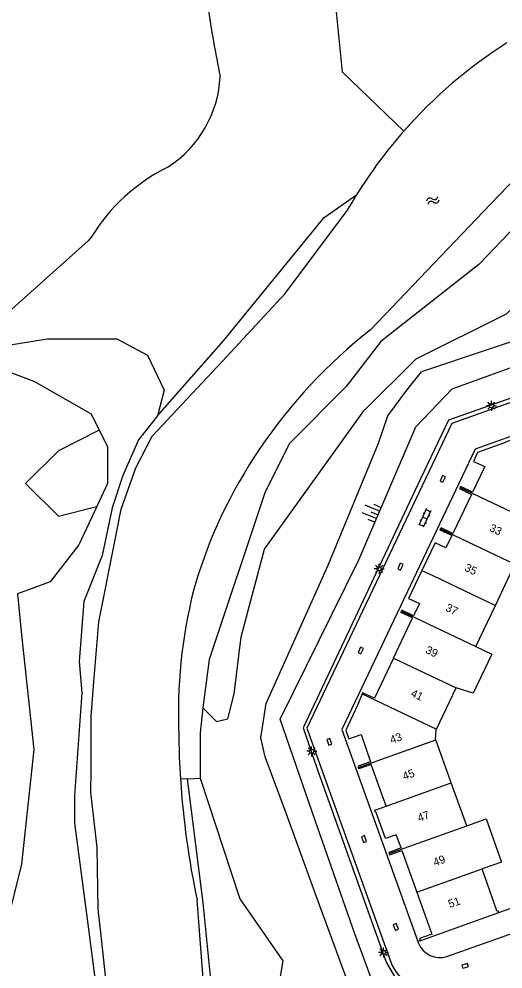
# Model space of a CAD drawing. Extents: x 124000 to 128010, y 398999 to 403000.
# Drawn here: x 127292 to 127352.4, y 399217.9 to 399336.5 of the extents above; entities that cross this region are included whole.
import ezdxf

# ---------------------------------------------------------------- set-up
doc = ezdxf.new("R2010")
doc.units = 0
for name, color, linetype in [('gg-afsc-faunaraster', 7, 'Continuous'), ('gg-afsc-muur', 7, 'Continuous'), ('gg-anno-huisnummerreeks BGT', 7, 'Continuous'), ('gg-bbg-gedigitaliseerde bebouwing', 7, 'Continuous'), ('gg-bbg-hoofdgebouw', 7, 'Continuous'), ('gg-bbg-tussenscheiding', 7, 'Continuous'), ('gg-knt-BGT kruinlijn', 7, 'Continuous'), ('gg-knt-bovenkant onderkant talud', 7, 'Continuous'), ('gg-knt-verharding', 7, 'Continuous'), ('gg-kntw-bovenkant insteek waterloop', 7, 'Continuous'), ('gt-grn-groengrens', 7, 'Continuous'), ('gt-grn-vlakafsluiter', 7, 'Continuous'), ('gt-symb-klinker verharding', 7, 'Continuous'), ('gt-symb-kolk', 7, 'Continuous'), ('gt-symb-lichtmast', 7, 'Continuous'), ('gt-symb-talud symbool', 7, 'Continuous'), ('gt-symb-watersymbool', 7, 'Continuous'), ('gx-grn-maaiveld', 7, 'Continuous')]:
    doc.layers.add(name, color=color, linetype=linetype)

# ---------------------------------------------------------------- blocks, each defined once
blk = doc.blocks.new('gt0-KOLK')
at = {"layer": 'gt-symb-kolk'}
blk.add_lwpolyline([(0, 0), (0.38, 0), (0.38, 0.4), (-0.38, 0.4), (-0.38, 0), (0, 0)], dxfattribs=at)
blk = doc.blocks.new('gt0-WA')
at = {"layer": 'gt-symb-watersymbool'}
for centre, start, end in [((-0.32, 0.02), 28.0725, 151.9275), ((0.43, 0.42), 208.0725, 331.9275), ((-0.32, -0.43), 28.0725, 151.9275), ((0.43, -0.03), 208.0725, 331.9275)]:
    blk.add_arc(centre, 0.425, start, end, dxfattribs=at)
blk = doc.blocks.new('gt0-LMAST')
at = {"layer": 'gt-symb-lichtmast'}
for p, q in [((-0.18, 0.17), (-0.45, 0.44)), ((-0.01, 0.25), (-0.01, 0.62)), ((0.17, 0.17), (0.44, 0.44)), ((-0.26, 0), (-0.63, 0)), ((-0.18, -0.18), (-0.45, -0.45)), ((-0.01, -0.25), (-0.01, -0.63)), ((0.44, -0.45), (0.17, -0.18)), ((0.24, 0), (0.62, 0))]:
    blk.add_line(p, q, dxfattribs=at)
blk.add_circle((-0.01, 0), 0.25, dxfattribs=at)
blk = doc.blocks.new('gt0-TALUD_1')
at = {"layer": 'gt-symb-talud symbool'}
for p, q in [((-1, -1), (-1, 0)), ((-0.5, -2), (-0.5, 0)), ((0, -1), (0, 0)), ((0.5, -2), (0.5, 0)), ((1, -1), (1, 0))]:
    blk.add_line(p, q, dxfattribs=at)
blk = doc.blocks.new('gt0-KL1')
at = {"layer": 'gt-symb-klinker verharding'}
for p, q in [((-1.15, 0.3), (1.15, 0.3)), ((-1, -0.3), (-1, 0.3)), ((-0.5, 0.3), (-0.5, 0.45)), ((0, -0.3), (0, 0.3)), ((0.5, 0.3), (0.5, 0.45)), ((1, -0.3), (1, 0.3)), ((-1.15, -0.3), (1.15, -0.3)), ((-0.5, -0.45), (-0.5, -0.3)), ((0.5, -0.45), (0.5, -0.3))]:
    blk.add_line(p, q, dxfattribs=at)

msp = doc.modelspace()

# ---------------------------------------------------------------- linework, layer by layer
at = {"layer": 'gg-afsc-faunaraster'}
msp.add_lwpolyline([(127428.79, 399251.08), (127418.34, 399280.17), (127380.3, 399298.24), (127346.01, 399286), (127327.92, 399247.94), (127338.34, 399218.85)], dxfattribs=at)
msp.add_arc((127343.88, 399220.83), 5.88, 199.6664, 290.8948, dxfattribs=at)
at = {"layer": 'gg-afsc-muur'}
msp.add_line((127361.45, 399228.29), (127351.86, 399224.88), dxfattribs=at)
at = {"layer": 'gg-bbg-gedigitaliseerde bebouwing'}
for p, q in [((127351.46, 399263.27), (127353.9, 399268.42)), ((127349.01, 399258.12), (127351.46, 399263.27)), ((127344.11, 399247.83), (127346.56, 399252.98)), ((127345.94, 399241.13), (127344.03, 399246.49)), ((127347.87, 399235.74), (127345.94, 399241.13)), ((127351.65, 399225.14), (127349.8, 399230.36))]:
    msp.add_line(p, q, dxfattribs=at)
for points in [[(127349.01, 399258.12), (127351.01, 399257.16), (127348.69, 399252.3), (127346.56, 399252.98)], [(127344.03, 399246.49), (127343.99, 399246.58), (127344.07, 399247.74), (127344.11, 399247.83)], [(127347.87, 399235.74), (127350.31, 399236.6), (127352.23, 399231.22), (127349.8, 399230.36)]]:
    msp.add_lwpolyline(points, dxfattribs=at)
at = {"layer": 'gg-bbg-hoofdgebouw'}
msp.add_line((127351.86, 399224.88), (127342.09, 399221.39), dxfattribs=at)
for points in [[(127353.9, 399284.14), (127352.6, 399283.59), (127349.24, 399282.37), (127348.74, 399281.26), (127350.14, 399280.63), (127348.6, 399277.42), (127347.12, 399278.12), (127347.04, 399277.98)], [(127347.04, 399277.98), (127346.97, 399277.86), (127348.47, 399277.14), (127346.14, 399272.26), (127344.67, 399272.97), (127344.61, 399272.83)], [(127346, 399271.98), (127344.54, 399272.68), (127344.61, 399272.83)], [(127346, 399271.98), (127345.28, 399270.46), (127343.93, 399271.1), (127342.28, 399267.63)], [(127342.28, 399267.63), (127340.62, 399264.14), (127341.97, 399263.5), (127341.24, 399261.97)], [(127338.75, 399256.7), (127341.12, 399261.7), (127339.64, 399262.39), (127339.71, 399262.54)], [(127341.24, 399261.97), (127339.77, 399262.67), (127339.71, 399262.54)], [(127338.75, 399256.7), (127336.37, 399251.68), (127334.88, 399252.36), (127334.82, 399252.22)], [(127334.82, 399252.22), (127334.29, 399250.89), (127332.77, 399247.71), (127333.15, 399246.59), (127334.7, 399247.13), (127335.84, 399243.73), (127334.3, 399243.18), (127334.36, 399243.02)], [(127337.8, 399238.21), (127335.93, 399243.42), (127334.41, 399242.87), (127334.36, 399243.02)], [(127339.68, 399232.99), (127339.08, 399234.63), (127337.73, 399234.15), (127336.55, 399237.42), (127336.49, 399237.4), (127336.38, 399237.7), (127337.8, 399238.21)], [(127339.68, 399232.99), (127338.14, 399232.43), (127338.19, 399232.29)], [(127338.19, 399232.29), (127338.25, 399232.14), (127339.76, 399232.68), (127341.63, 399227.46)], [(127341.63, 399227.46), (127343.5, 399222.23), (127341.97, 399221.69), (127342.09, 399221.39)], [(127351.65, 399225.14), (127351.76, 399225.18), (127351.86, 399224.88)]]:
    msp.add_lwpolyline(points, dxfattribs=at)
at = {"layer": 'gg-bbg-tussenscheiding'}
for p, q in [((127347.04, 399277.98), (127356.36, 399273.58)), ((127344.61, 399272.83), (127353.9, 399268.42)), ((127342.28, 399267.63), (127343.63, 399266.99)), ((127343.63, 399266.99), (127351.46, 399263.27)), ((127339.71, 399262.54), (127349.01, 399258.12)), ((127338.75, 399256.7), (127346.56, 399252.98)), ((127334.82, 399252.22), (127344.11, 399247.83)), ((127334.36, 399243.02), (127344.03, 399246.49)), ((127337.8, 399238.21), (127345.94, 399241.13)), ((127338.19, 399232.29), (127347.87, 399235.74)), ((127341.63, 399227.46), (127349.8, 399230.36))]:
    msp.add_line(p, q, dxfattribs=at)
at = {"layer": 'gg-knt-BGT kruinlijn'}
for p, q in [((127346.04, 399290.33), (127376.23, 399301.18)), ((127341.53, 399285.56), (127346.04, 399290.33)), ((127334.41, 399268.95), (127341.53, 399285.56)), ((127324.58, 399249.07), (127334.41, 399268.95)), ((127328.93, 399236.4), (127324.58, 399249.07)), ((127333.92, 399222.25), (127328.93, 399236.4)), ((127337.02, 399213.75), (127333.92, 399222.25))]:
    msp.add_line(p, q, dxfattribs=at)
at = {"layer": 'gg-knt-bovenkant onderkant talud'}
msp.add_lwpolyline([(127334.4, 399212.5), (127329.56, 399225.61), (127325.2, 399237.66), (127322.72, 399244.37), (127322.16, 399246.75), (127322.84, 399251), (127330.56, 399268.31), (127336.87, 399283.52), (127338.02, 399286.94), (127340.38, 399290.16), (127342.23, 399292.43)], dxfattribs=at)
at = {"layer": 'gg-knt-verharding'}
for p, q in [((127345.4, 399219.41), (127362.48, 399225.52)), ((127341.77, 399221.28), (127341.84, 399221.09))]:
    msp.add_line(p, q, dxfattribs=at)
msp.add_lwpolyline([(127424.62, 399250.78), (127415.11, 399277.27), (127380.08, 399293.88), (127348.94, 399282.77), (127332.29, 399247.78), (127341.77, 399221.28)], dxfattribs=at)
msp.add_arc((127344.55, 399222.24), 2.95, 203.0642, 286.7209, dxfattribs=at)
at = {"layer": 'gg-kntw-bovenkant insteek waterloop'}
for p, q in [((127358.63, 399321.5), (127350.86, 399313.38)), ((127350.86, 399313.38), (127335.85, 399297.69)), ((127308.61, 399284.42), (127317.36, 399293.79))]:
    msp.add_line(p, q, dxfattribs=at)
for points in [[(127317.36, 399293.79), (127325.22, 399302.22), (127332.99, 399312.63), (127333.55, 399313.59), (127334.12, 399314.54)], [(127300.97, 399309.25), (127300.62, 399308.82), (127289.87, 399299.17)], [(127303.88, 399271.03), (127304.74, 399275.3), (127306.56, 399280.46), (127308.61, 399284.42)], [(127301.32, 399253.74), (127301.92, 399261.21), (127303.88, 399271.03)], [(127300.97, 399242.63), (127300.97, 399249.39), (127301.32, 399253.74)], [(127311.92, 399247.06), (127311.99, 399244.3), (127312.13, 399241.56)], [(127302.26, 399221.68), (127301.85, 399225.32), (127301.73, 399233.02), (127300.96, 399239.95), (127300.97, 399242.63)], [(127322.26, 399174.09), (127323.17, 399179.95), (127323.1, 399183.77), (127320.51, 399192.44), (127318.96, 399200.42), (127315.48, 399210.14), (127314.21, 399226.46)], [(127306.78, 399194.68), (127305.23, 399200.6), (127304.49, 399210.85), (127302.83, 399216.62), (127302.26, 399221.68)]]:
    msp.add_lwpolyline(points, dxfattribs=at)
for centre, radius, start, end in [((127472.32, 399361.42), 158.51, 188.4653, 191.6813), ((127384.98, 399283.04), 59.82, 122.4317, 138.7202), ((127302.82, 399330.02), 14.29, 303.067, 357.2017), ((127385.01, 399283.03), 59.85, 138.7311, 148.2298), ((127320.91, 399297.08), 23.35, 116.1496, 148.6097), ((127376.75, 399245.78), 66.09, 128.2323, 145.8481), ((127372.86, 399248.31), 61.45, 145.7662, 164.1323), ((127375.19, 399249.79), 63.32, 165.9933, 182.468), ((127417.42, 399248.33), 105.5, 183.6792, 191.9632)]:
    msp.add_arc(centre, radius, start, end, dxfattribs=at)
at = {"layer": 'gt-grn-groengrens'}
for points in [[(127337.71, 399359.19), (127337.71, 399350.39), (127333.27, 399345.22), (127331.37, 399339.51), (127332.33, 399329.89), (127340.02, 399322.51)], [(127356.99, 399313.79), (127349.37, 399305.86), (127337.14, 399296.22), (127332.81, 399290.59), (127325.73, 399283.51), (127322.7, 399277.44), (127315.72, 399256.5), (127314.94, 399250.46)], [(127453, 399210.39), (127404.85, 399233.28), (127405.75, 399235.53), (127406.17, 399236.08), (127406.72, 399236.49), (127426.88, 399243.82), (127427.66, 399244.43), (127428.33, 399245.16), (127428.97, 399246.2), (127429.36, 399247.23), (127429.61, 399248.68), (127429.64, 399249.77), (127429.47, 399250.86), (127423.83, 399266.29), (127418.7, 399280.51), (127408.22, 399285.52), (127380.39, 399298.73), (127370.62, 399295.23), (127345.59, 399286.42), (127342.1, 399279.07), (127327.47, 399248), (127329.26, 399242.75), (127337.82, 399218.72), (127338.85, 399216.91)], [(127284.44, 399294.79), (127293.82, 399291.28), (127300.98, 399287.19), (127302, 399285.14)], [(127291.78, 399264.7), (127292.29, 399259.59), (127293.82, 399245.28), (127292.29, 399230.96), (127290.34, 399223.03), (127287.18, 399221.25), (127282.58, 399229.43), (127281.56, 399240.16), (127276.96, 399251.92), (127269.3, 399258.56), (127265.72, 399267.25), (127264.7, 399280.03), (127266.74, 399292.81), (127269.3, 399292.81), (127269.69, 399292.84)], [(127302, 399285.14), (127296.89, 399282.59), (127292.8, 399278.5), (127296.89, 399274.41), (127301.67, 399275.61)], [(127302, 399285.14), (127303.02, 399283.1), (127303.02, 399278.5), (127301.67, 399275.61)], [(127301.67, 399275.61), (127299.44, 399270.83), (127295.87, 399266.23), (127291.78, 399264.7)], [(127314.94, 399250.46), (127314.58, 399247.35), (127314.58, 399241.71)], [(127314.58, 399241.71), (127319.55, 399226.64), (127324.9, 399218.88), (127323.8, 399212.28), (127328.76, 399205.67)]]:
    msp.add_lwpolyline(points, dxfattribs=at)
at = {"layer": 'gt-grn-vlakafsluiter'}
msp.add_line((127342.09, 399221.39), (127341.77, 399221.28), dxfattribs=at)
at = {"layer": 'gx-grn-maaiveld'}
for q in [(127312.13, 399241.56), (127314.58, 399241.71)]:
    msp.add_line((127312.99, 399241.61), q, dxfattribs=at)
for points in [[(127314.94, 399250.46), (127316.63, 399248.78), (127318.05, 399249.09), (127318.84, 399252.24), (127319.7, 399259.35), (127322.63, 399270.3), (127335.03, 399287.56), (127341.55, 399294.06), (127352.82, 399299.7), (127360.07, 399306.95), (127366.51, 399311.38), (127381.98, 399315.8), (127387.44, 399319.43), (127393.32, 399325.97), (127397.12, 399326.68)], [(127309.25, 399286.93), (127317.52, 399296.33), (127330.08, 399311.71), (127334.12, 399314.54)], [(127395.66, 399303.34), (127391.32, 399304.39), (127382.86, 399306.12), (127375.33, 399304.68), (127358.99, 399298.04), (127358.99, 399298.06), (127342.23, 399292.43)], [(127284.44, 399294.79), (127295.47, 399296.58), (127304.18, 399296.58), (127308.03, 399294.53), (127310.08, 399290.17), (127309.25, 399286.93)], [(127309.25, 399286.93), (127306.9, 399283.94), (127304.92, 399279.49), (127303.6, 399275.45), (127302.37, 399269.51), (127300.06, 399263.75), (127299.49, 399256.26), (127299.81, 399252.35), (127298.91, 399239.55), (127298.91, 399236.09), (127300.64, 399222.84), (127301.69, 399214.8), (127302.57, 399210.17), (127303.41, 399200.66), (127304.99, 399194.78), (127308.51, 399187.85)], [(127323.14, 399174.68), (127324.35, 399180.31), (127324.54, 399183.65), (127323.07, 399188.02), (127319.94, 399200.48), (127316.53, 399210.32), (127314.95, 399226.12), (127312.99, 399241.61)]]:
    msp.add_lwpolyline(points, dxfattribs=at)

# ---------------------------------------------------------------- block references
at = {"layer": 'gt-symb-klinker verharding', "rotation": -115.46334506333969}
msp.add_blockref('gt0-KL1', (127342.64, 399274.2), dxfattribs=at)
at = {"layer": 'gt-symb-kolk'}
for p, rotation in [((127345.06, 399278.99), 65.99680974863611), ((127339.78, 399268.03), 65.15279434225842), ((127334.83, 399257.56), 65.17685962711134), ((127330.53, 399246.16), -71.81873102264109), ((127334.87, 399234.03), -70.7856881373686), ((127338.83, 399223.03), -67.71962896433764), ((127347.74, 399218.07), 17.401887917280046)]:
    msp.add_blockref('gt0-KOLK', p, dxfattribs=dict(at, rotation=rotation))
at = {"layer": 'gt-symb-lichtmast'}
for p in [(127350.96, 399288.21), (127336.95, 399267.85), (127328.52, 399245.05), (127337.49, 399219.94)]:
    msp.add_blockref('gt0-LMAST', p, dxfattribs=at)
at = {"layer": 'gt-symb-talud symbool', "xscale": 1.0003929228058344, "yscale": 1.0003929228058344, "rotation": -112.38636556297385}
msp.add_blockref('gt0-TALUD_1', (127336.83, 399274.59), dxfattribs=at)
at = {"layer": 'gt-symb-watersymbool', "rotation": 21.588652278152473}
msp.add_blockref('gt0-WA', (127343.59, 399313.82), dxfattribs=at)

# ---------------------------------------------------------------- texts
at = {"layer": 'gg-anno-huisnummerreeks BGT'}
for s, rotation, p in [('33', 334.6, (127350.61, 399272.61)), ('35', 334.6, (127347.51, 399267.65)), ('37', 334.6, (127345.13, 399262.64)), ('39', 334.6, (127342.63, 399257.37)), ('41', 334.6, (127340.79, 399251.97)), ('43', 18.5, (127338.48, 399245.98)), ('45', 19.8, (127340.07, 399241.43)), ('47', 19.7, (127341.94, 399236.22)), ('49', 19.7, (127343.9, 399230.68)), ('51', 19.7, (127345.77, 399225.46))]:
    msp.add_text(s, height=1, rotation=rotation, dxfattribs=at).set_placement(p)

doc.saveas('drawing.dxf')
